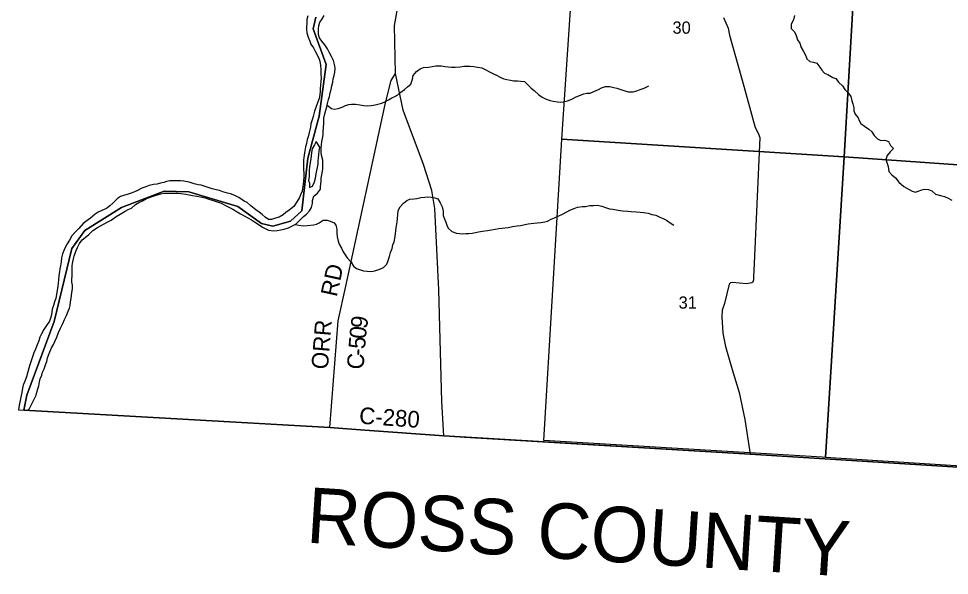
# Model space of a CAD drawing. Extents: x 1643459 to 2064572, y 425441 to 780708.
# Drawn here: x 1827826 to 1844613, y 536516 to 546559 of the extents above; entities that cross this region are included whole.
import ezdxf

# ---------------------------------------------------------------- set-up
doc = ezdxf.new("R2010")
doc.units = 0
for name, color, linetype in [('GM_X_Adjacent_County', 7, 'Continuous'), ('GM_X_City_Street', 7, 'Continuous'), ('GM_X_Interstate_Route', 7, 'Continuous'), ('GM_X_Major_River_Text', 7, 'Continuous'), ('GM_X_Minor_Lake', 7, 'Continuous'), ('GM_X_Minor_River', 7, 'Continuous'), ('GM_X_Section_Text', 7, 'Continuous'), ('GM_X_State_Route', 7, 'Continuous'), ('GM_X_Township_Subdivision', 7, 'Continuous'), ('GM_X_Unincorporated_Text', 7, 'Continuous'), ('GM_X_US_Route', 7, 'Continuous'), ('RD_X_Wall', 7, 'Continuous')]:
    doc.layers.add(name, color=color, linetype=linetype)

msp = doc.modelspace()

# ---------------------------------------------------------------- linework, layer by layer
at = {"layer": 'GM_X_City_Street'}
msp.add_lwpolyline([(1847562, 538292), (1841021, 538703), (1835497, 539034), (1834071, 539136), (1833437, 539181), (1827918, 539497), (1827975, 539770), (1828469, 541098), (1828784, 542412), (1829019, 542737), (1829681, 543152), (1830452, 543447), (1830898, 543435), (1831779, 543168), (1832206, 542863), (1832411, 542815), (1832730, 542905), (1832931, 543092), (1833039, 544043), (1833244, 544799), (1833374, 545730), (1833140, 546374), (1833184, 546585)], dxfattribs=at)
at = {"layer": 'GM_X_Interstate_Route'}
msp.add_lwpolyline([(1833184, 546585), (1833140, 546374), (1833374, 545730), (1833244, 544799), (1833039, 544043), (1832931, 543092), (1832730, 542905), (1832411, 542815), (1832206, 542863), (1831779, 543168), (1830898, 543435), (1830452, 543447), (1829681, 543152), (1829019, 542737), (1828784, 542412), (1828469, 541098), (1827975, 539770), (1827918, 539497), (1833437, 539181), (1834071, 539136), (1835497, 539034), (1841021, 538703), (1847562, 538292)], dxfattribs=at)
at = {"layer": 'GM_X_Major_River_Text'}
msp.add_lwpolyline([(1840537, 546579), (1840620, 546387), (1840647, 546263), (1840906, 545339), (1841061, 544770), (1841112, 544594), (1841165, 544495), (1841191, 544413), (1841087, 542007), (1841081, 541918), (1841079, 541846), (1841069, 541808), (1841047, 541792), (1840955, 541777), (1840703, 541798), (1840664, 541796), (1840639, 541771), (1840554, 541422), (1840512, 541301), (1840509, 541181), (1840525, 540888), (1840576, 540645), (1840696, 540232), (1840821, 539814), (1840921, 539331), (1841021, 538703)], dxfattribs=at)
at = {"layer": 'GM_X_Minor_Lake'}
for points in [[(1833437, 539181), (1833591, 541108), (1833727, 541731), (1834442, 545038), (1834543, 545446), (1834622, 545571)], [(1833437, 539181), (1834071, 539136), (1834071, 539136)], [(1834071, 539136), (1835497, 539034), (1835551, 539031)], [(1835551, 539031), (1835869, 539012)], [(1835869, 539012), (1841021, 538703)], [(1841021, 538703), (1847562, 538292), (1850845, 538081)]]:
    msp.add_lwpolyline(points, dxfattribs=at)
at = {"layer": 'GM_X_Minor_River'}
msp.add_lwpolyline([(1833184, 546585), (1833140, 546374), (1833374, 545730), (1833244, 544799), (1833039, 544043), (1832931, 543092), (1832730, 542905), (1832411, 542815), (1832206, 542863), (1831779, 543168), (1830898, 543435), (1830452, 543447), (1829681, 543152), (1829019, 542737), (1828784, 542412), (1828469, 541098), (1827975, 539770), (1827918, 539497), (1833437, 539181), (1834071, 539136), (1835497, 539034), (1841021, 538703), (1847562, 538292)], dxfattribs=at)
at = {"layer": 'GM_X_State_Route'}
for points in [[(1837981, 549774), (1843030, 549460), (1842716, 544065), (1837622, 544383), (1837975, 549683)], [(1848566, 549071), (1848193, 543679), (1842716, 544065), (1843030, 549460)], [(1837622, 544383), (1842716, 544065), (1842381, 538643), (1842321, 538646), (1837296, 538952)], [(1842716, 544065), (1848193, 543679), (1847837, 538297), (1842381, 538643)]]:
    msp.add_lwpolyline(points, close=True, dxfattribs=at)
at = {"layer": 'GM_X_Unincorporated_Text'}
msp.add_line((1827826, 539502), (1827991, 539494), dxfattribs=at)
for points in [[(1833041, 546608), (1833026, 546546), (1833021, 546467), (1833018, 546413), (1833020, 546363), (1833025, 546303), (1833048, 546226), (1833075, 546151), (1833099, 546099), (1833144, 546032), (1833181, 545959), (1833240, 545846), (1833256, 545792), (1833271, 545711), (1833276, 545641), (1833275, 545560), (1833280, 545486), (1833277, 545430), (1833270, 545359), (1833266, 545301), (1833263, 545251), (1833258, 545185), (1833246, 545117), (1833219, 545043), (1833185, 544959), (1833165, 544887), (1833141, 544792), (1833119, 544734), (1833098, 544664), (1833089, 544602), (1833068, 544504), (1833047, 544426), (1833032, 544376), (1833017, 544304), (1833000, 544246), (1832981, 544140), (1832968, 544057), (1832964, 544005), (1832961, 543935), (1832966, 543842), (1832971, 543768), (1832970, 543696), (1832965, 543640), (1832956, 543569), (1832945, 543499), (1832941, 543449), (1832912, 543383), (1832893, 543331), (1832842, 543253), (1832787, 543170), (1832706, 543104), (1832647, 543063), (1832597, 543021), (1832522, 542980), (1832458, 542959), (1832385, 542938)], [(1833311, 543956), (1833310, 544005), (1833293, 544075), (1833282, 544138), (1833283, 544222), (1833290, 544280), (1833296, 544341), (1833307, 544395), (1833316, 544461), (1833321, 544519), (1833326, 544595), (1833328, 544672), (1833332, 544764), (1833347, 544842), (1833369, 544910), (1833384, 544970), (1833399, 545030), (1833416, 545098), (1833433, 545156), (1833447, 545223), (1833460, 545281), (1833477, 545345), (1833490, 545415), (1833500, 545473), (1833519, 545535), (1833528, 545593), (1833533, 545657), (1833531, 545710), (1833502, 545805), (1833471, 545877), (1833434, 545942), (1833397, 546013), (1833349, 546086), (1833294, 546155), (1833255, 546215), (1833237, 546270), (1833232, 546328), (1833233, 546380), (1833239, 546431), (1833256, 546493), (1833297, 546546), (1833338, 546614)], [(1833190, 544345), (1833160, 544281), (1833121, 544210), (1833108, 544145), (1833103, 544087), (1833097, 544033), (1833082, 543965), (1833073, 543887), (1833068, 543827), (1833065, 543758), (1833063, 543706), (1833056, 543640), (1833071, 543589), (1833072, 543515)], [(1833190, 544345), (1833160, 544281), (1833121, 544210), (1833108, 544145), (1833103, 544087), (1833097, 544033), (1833082, 543965), (1833073, 543887), (1833068, 543827), (1833065, 543758), (1833063, 543706), (1833056, 543640), (1833071, 543589), (1833072, 543515), (1833129, 543540), (1833164, 543618), (1833181, 543684), (1833194, 543761), (1833206, 543817), (1833217, 543873), (1833228, 543933), (1833230, 543993), (1833233, 544043), (1833242, 544108), (1833249, 544168), (1833259, 544240), (1833190, 544345)], [(1833072, 543515), (1833129, 543540), (1833164, 543618), (1833181, 543684), (1833194, 543761), (1833206, 543817), (1833217, 543873), (1833228, 543933), (1833230, 543993), (1833233, 544043), (1833242, 544108), (1833249, 544168), (1833259, 544240), (1833190, 544345)], [(1832890, 542915), (1832963, 542987), (1833018, 543034), (1833069, 543094), (1833106, 543152), (1833127, 543222), (1833127, 543280), (1833152, 543356), (1833219, 543413), (1833272, 543481), (1833273, 543531), (1833280, 543622), (1833285, 543684), (1833300, 543774), (1833313, 543850), (1833311, 543956)], [(1832385, 542938), (1832335, 542938), (1832271, 542979), (1832220, 543026), (1832162, 543069), (1832106, 543108), (1832013, 543181), (1831948, 543242), (1831894, 543269), (1831800, 543333), (1831723, 543368), (1831647, 543397), (1831595, 543413), (1831511, 543435), (1831447, 543457), (1831387, 543468), (1831317, 543489), (1831243, 543514), (1831173, 543539), (1831117, 543554), (1831065, 543563), (1830993, 543582), (1830899, 543607), (1830805, 543628), (1830743, 543635), (1830685, 543634), (1830617, 543632), (1830554, 543631), (1830494, 543620), (1830444, 543602), (1830387, 543589), (1830317, 543574), (1830257, 543567), (1830178, 543547), (1830118, 543524), (1830045, 543499), (1829971, 543460), (1829902, 543428), (1829838, 543405), (1829781, 543386), (1829717, 543368), (1829665, 543353), (1829610, 543313), (1829523, 543230), (1829470, 543181), (1829409, 543137), (1829329, 543100), (1829260, 543067), (1829206, 543031), (1829122, 542960), (1829038, 542897), (1828987, 542861), (1828910, 542774), (1828845, 542710), (1828786, 542639), (1828741, 542563), (1828702, 542495), (1828673, 542443), (1828650, 542391), (1828617, 542319), (1828601, 542243), (1828592, 542171), (1828581, 542101), (1828572, 542051), (1828565, 541992), (1828553, 541928), (1828546, 541846), (1828541, 541790), (1828536, 541732), (1828521, 541658), (1828508, 541589), (1828496, 541513), (1828471, 541449), (1828456, 541383), (1828433, 541321), (1828416, 541215), (1828399, 541157), (1828380, 541103), (1828327, 541023), (1828278, 540951), (1828241, 540876), (1828208, 540814), (1828190, 540748), (1828163, 540676), (1828128, 540596), (1828099, 540528), (1828076, 540456), (1828053, 540384), (1828028, 540314), (1828011, 540256), (1827990, 540188), (1827965, 540099), (1827936, 540019), (1827909, 539947), (1827895, 539891), (1827886, 539817), (1827873, 539761), (1827862, 539703), (1827845, 539639), (1827833, 539585), (1827826, 539502)], [(1827991, 539494), (1828023, 539526), (1828053, 539588), (1828109, 539696), (1828140, 539768), (1828154, 539822), (1828173, 539884), (1828190, 539938), (1828205, 540006), (1828217, 540060), (1828242, 540128), (1828259, 540182), (1828284, 540244), (1828311, 540316), (1828332, 540376), (1828346, 540440), (1828375, 540516), (1828419, 540622), (1828453, 540680), (1828476, 540736), (1828513, 540816), (1828546, 540898), (1828579, 540978), (1828622, 541060), (1828651, 541132), (1828688, 541207), (1828721, 541281), (1828742, 541335), (1828753, 541385), (1828763, 541448), (1828772, 541512), (1828781, 541564), (1828788, 541618), (1828798, 541688), (1828795, 541751), (1828788, 541803), (1828786, 541855), (1828789, 541917), (1828790, 541986), (1828793, 542050), (1828793, 542106), (1828802, 542172), (1828815, 542224), (1828830, 542274), (1828846, 542328), (1828863, 542379), (1828886, 542432), (1828926, 542500), (1828973, 542568), (1829024, 542612), (1829091, 542665), (1829166, 542740), (1829247, 542794), (1829437, 542896), (1829493, 542923), (1829584, 542988), (1829659, 543032), (1829750, 543089), (1829804, 543114), (1829861, 543140), (1829932, 543207), (1829994, 543244), (1830063, 543274), (1830130, 543317), (1830188, 543332), (1830250, 543356), (1830305, 543375), (1830389, 543398), (1830445, 543408), (1830528, 543411), (1830694, 543408), (1830754, 543404), (1830844, 543391), (1830900, 543380), (1830960, 543369), (1831038, 543358), (1831107, 543345), (1831193, 543326), (1831256, 543305), (1831334, 543280), (1831404, 543257), (1831464, 543236), (1831608, 543162), (1831688, 543125), (1831765, 543076), (1831829, 543037), (1831891, 543000), (1831960, 542965), (1832028, 542928), (1832080, 542891), (1832148, 542852), (1832227, 542795), (1832335, 542743), (1832425, 542734), (1832487, 542739), (1832553, 542747), (1832616, 542762), (1832692, 542783), (1832763, 542820), (1832833, 542860), (1832890, 542915)]]:
    msp.add_lwpolyline(points, dxfattribs=at)
at = {"layer": 'GM_X_US_Route'}
for points in [[(1841821, 546618), (1841800, 546539), (1841759, 546458), (1841760, 546383), (1841817, 546318), (1841847, 546252), (1841876, 546177), (1841917, 546114), (1841942, 546038), (1841980, 545967), (1842023, 545886), (1842042, 545833), (1842096, 545786), (1842162, 545774), (1842222, 545755), (1842275, 545682), (1842311, 545629), (1842358, 545578), (1842420, 545549), (1842512, 545498), (1842564, 545477), (1842615, 545412), (1842686, 545347), (1842724, 545279), (1842785, 545220), (1842834, 545153), (1842852, 545078), (1842873, 545024), (1842888, 544949), (1842890, 544897), (1842913, 544838), (1842966, 544769), (1842984, 544719), (1843015, 544666), (1843079, 544621), (1843160, 544566), (1843216, 544519), (1843257, 544452), (1843319, 544391), (1843379, 544362), (1843451, 544364), (1843517, 544345), (1843552, 544268), (1843605, 544217), (1843547, 544155), (1843492, 544088), (1843469, 544020), (1843490, 543947), (1843509, 543891), (1843522, 543802), (1843576, 543741), (1843639, 543686), (1843700, 543611), (1843790, 543530), (1843885, 543474), (1843939, 543445), (1843999, 543431), (1844051, 543446), (1844114, 543471), (1844164, 543483), (1844236, 543476), (1844296, 543451), (1844364, 543394), (1844450, 543369), (1844526, 543350), (1844588, 543321), (1844657, 543286)], [(1833392, 545001), (1833466, 544937), (1833522, 544924), (1833590, 544936), (1833663, 544963), (1833721, 544994), (1833782, 545010), (1833832, 545019), (1833902, 545016), (1833982, 545005), (1834052, 544992), (1834110, 544985), (1834185, 544990), (1834257, 545004), (1834307, 545017), (1834376, 545032), (1834442, 545064), (1834495, 545093), (1834559, 545128), (1834610, 545154), (1834666, 545187), (1834721, 545235), (1834786, 545278), (1834838, 545330), (1834897, 545379), (1834930, 545467), (1834943, 545534), (1835000, 545605), (1835069, 545652), (1835129, 545678), (1835218, 545683), (1835350, 545705), (1835447, 545706), (1835517, 545697), (1835573, 545690), (1835633, 545684), (1835701, 545681), (1835787, 545692), (1835854, 545699), (1835916, 545700), (1835966, 545700), (1836034, 545693), (1836102, 545682), (1836180, 545669), (1836250, 545638), (1836316, 545597), (1836378, 545570), (1836447, 545537), (1836511, 545506), (1836575, 545473), (1836631, 545462), (1836699, 545447), (1836755, 545439), (1836823, 545436), (1836877, 545433), (1836947, 545426), (1837003, 545369), (1837068, 545304), (1837124, 545261), (1837209, 545186), (1837271, 545141), (1837343, 545104), (1837415, 545083), (1837469, 545072), (1837545, 545059), (1837595, 545053), (1837649, 545060), (1837723, 545075), (1837802, 545104), (1837883, 545146), (1838020, 545204), (1838076, 545215), (1838134, 545217), (1838201, 545242), (1838287, 545281), (1838338, 545311), (1838412, 545336), (1838491, 545335), (1838561, 545316), (1838613, 545303), (1838666, 545288), (1838758, 545255), (1838828, 545238), (1838911, 545241), (1838973, 545255), (1839035, 545278), (1839110, 545305), (1839191, 545346)], [(1832813, 542848), (1832879, 542833), (1832959, 542820), (1833030, 542827), (1833142, 542838), (1833196, 542853), (1833247, 542877), (1833318, 542922), (1833390, 542923), (1833444, 542908), (1833514, 542873), (1833555, 542821), (1833564, 542748), (1833564, 542692), (1833569, 542622), (1833586, 542547), (1833607, 542492), (1833648, 542416), (1833680, 542353), (1833713, 542298), (1833751, 542242), (1833822, 542164), (1833865, 542094), (1833921, 542053), (1833993, 542028), (1834047, 542011), (1834115, 542002), (1834169, 541999), (1834219, 542003), (1834269, 542014), (1834342, 542039), (1834404, 542069), (1834465, 542130), (1834490, 542196), (1834513, 542268), (1834530, 542342), (1834561, 542412), (1834572, 542476), (1834596, 542534), (1834618, 542629), (1834624, 542683), (1834627, 542733), (1834636, 542785), (1834651, 542891), (1834662, 542951), (1834666, 543018), (1834673, 543096), (1834706, 543164), (1834765, 543231), (1834830, 543277), (1834884, 543300), (1834957, 543311), (1835007, 543315), (1835081, 543330), (1835150, 543339), (1835200, 543343), (1835274, 543340), (1835332, 543329), (1835384, 543306), (1835427, 543237), (1835466, 543167), (1835482, 543088), (1835483, 543010), (1835502, 542957), (1835529, 542888), (1835547, 542832), (1835574, 542777), (1835642, 542718), (1835723, 542691), (1835777, 542683), (1835838, 542680), (1835892, 542681), (1835944, 542686), (1836004, 542692), (1836066, 542699), (1836119, 542712), (1836195, 542726), (1836284, 542737), (1836354, 542752), (1836422, 542763), (1836487, 542772), (1836549, 542779), (1836653, 542794), (1836732, 542809), (1836818, 542822), (1836880, 542826), (1837015, 542856), (1837115, 542869), (1837180, 542874), (1837244, 542883), (1837314, 542892), (1837365, 542908), (1837429, 542943), (1837488, 542967), (1837554, 542994), (1837635, 543031), (1837713, 543072), (1837766, 543104), (1837843, 543137), (1837907, 543160), (1837993, 543169)], [(1837993, 543169), (1838048, 543173), (1838126, 543186), (1838194, 543191), (1838258, 543192), (1838346, 543175), (1838412, 543152), (1838484, 543131), (1838544, 543120), (1838640, 543105), (1838722, 543092), (1838811, 543087), (1838871, 543082), (1838967, 543073), (1839033, 543070), (1839093, 543063), (1839177, 543048), (1839247, 543029), (1839317, 543012), (1839391, 542979), (1839453, 542952), (1839509, 542924), (1839576, 542873), (1839644, 542832)]]:
    msp.add_lwpolyline(points, dxfattribs=at)
at = {"layer": 'RD_X_Wall'}
msp.add_lwpolyline([(1835497, 539034), (1835458, 539654), (1835403, 541669), (1835330, 543133), (1835277, 543456), (1835127, 543925), (1834762, 544909), (1834622, 545571), (1834602, 546438), (1834673, 546800), (1834681, 546840), (1834681, 546840)], dxfattribs=at)

# ---------------------------------------------------------------- texts
at = {"layer": 'GM_X_Adjacent_County'}
for s, p in [('30', (1839619, 546287)), ('31', (1839729, 541328))]:
    msp.add_text(s, height=221, rotation=0, dxfattribs=at).set_placement(p)
at = {"layer": 'GM_X_Section_Text'}
for s, rotation, p in [('RD', 77.6302, (1833563, 541529)), ('ORR', 85.3196, (1833403, 540225)), ('9', 81.4493, (1834105, 540954)), ('0', 84.6164, (1834088, 540774)), ('5', 85.2956, (1834073, 540591)), ('-', 85.4678, (1834063, 540468)), ('C', 85.5305, (1834044, 540223)), ('C-280', 355.9045, (1833960, 539254))]:
    msp.add_text(s, height=300, rotation=rotation, dxfattribs=at).set_placement(p)
at = {"layer": 'GM_X_Township_Subdivision'}
msp.add_text('ROSS COUNTY', height=1000, rotation=356.3956, dxfattribs=at).set_placement((1833000, 537109))

doc.saveas('drawing.dxf')
